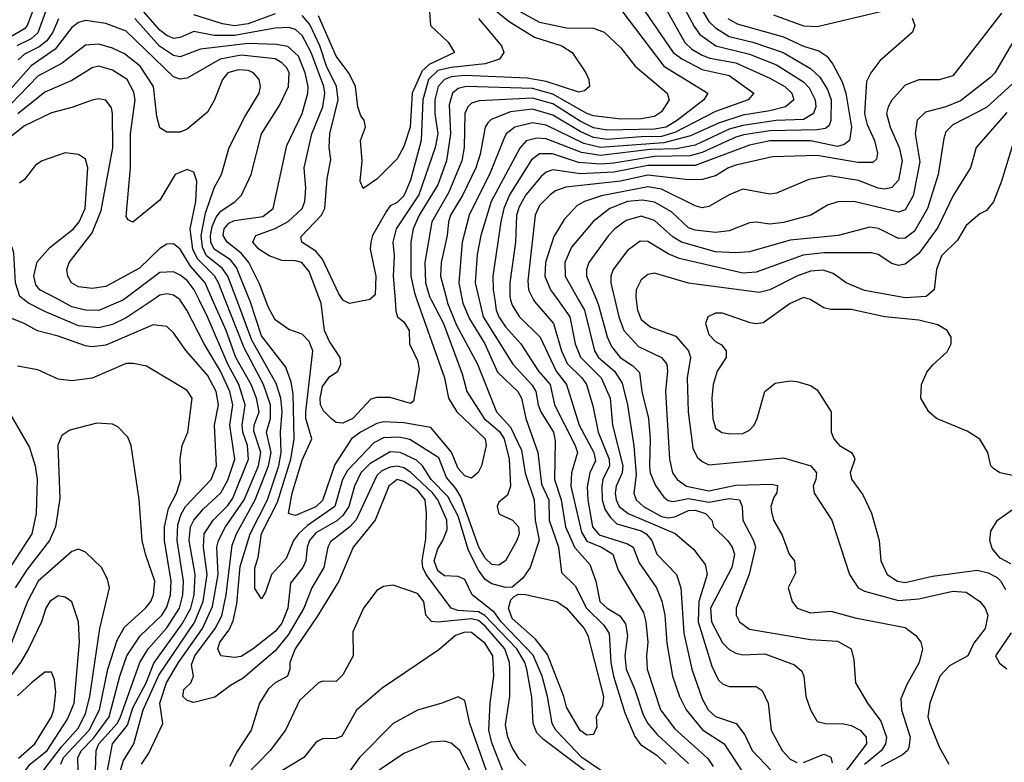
# Model space of a CAD drawing. Header units: inches. Extents: x 1793389 to 1900389, y 320802 to 470796.
# Tile 730 of 752: x 1853496 to 1856402, y 458636 to 460827. Entities that reach past the tile are written whole.
import ezdxf

# ---------------------------------------------------------------- set-up
doc = ezdxf.new("R2010")
doc.units = ezdxf.units.IN
doc.header["$MEASUREMENT"] = 0
doc.layers.add('B8455', color=7, linetype='Continuous')
doc.layers.add('B8456', color=7, linetype='Continuous')

msp = doc.modelspace()

# ---------------------------------------------------------------- linework, layer by layer
at = {"layer": 'B8455', "color": 2}
for points, elevation in [([(1853889.6, 460000), (1853810, 459946.9), (1853770, 459927.1), (1853730, 459917.2), (1853670, 459923.5), (1853570, 459965.4), (1853522, 459990), (1853509.5, 460000)], 342), ([(1853802.1, 460000), (1853800.9, 459999.1), (1853730, 459968.4), (1853690, 459969.7), (1853650, 459979.7), (1853612.1, 460000)], 338), ([(1853754, 458606), (1853769.8, 458690), (1853814.5, 458745.5), (1853830, 458795.8), (1853868.9, 458870), (1853891.6, 458928.4), (1853976.1, 459043.9), (1854001.4, 459090), (1854010.6, 459130), (1854014.4, 459190), (1853996.5, 459290), (1854000.4, 459330), (1854009.8, 459350.2), (1854037.5, 459382.5), (1854090, 459430.4), (1854110, 459468), (1854130.8, 459530), (1854116.8, 459630), (1854125, 459690), (1854115.9, 459730), (1854088.9, 459790), (1854041, 459870), (1853989.7, 459970), (1853970, 459999.5), (1853969.3, 460000)], 342), ([(1853793.3, 458610), (1853801.4, 458638.6), (1853832.6, 458690), (1853860.3, 458790), (1853907.2, 458892.8), (1854012.4, 459047.6), (1854037.5, 459110), (1854049.8, 459190), (1854038.4, 459270), (1854041, 459310), (1854066.9, 459350), (1854110, 459393.1), (1854125.3, 459414.7), (1854171.6, 459530), (1854168.7, 459570), (1854154.2, 459610), (1854152.4, 459630), (1854161.6, 459690), (1854142.5, 459750), (1854110.6, 459810), (1854050.8, 459950), (1854025.8, 460000)], 338), ([(1853856, 458630), (1853877.1, 458662.9), (1853918.4, 458750), (1853909.8, 458809.8), (1853929, 458870), (1853964.8, 458930), (1854035.9, 459030), (1854064.7, 459095.3), (1854081.4, 459190), (1854078.2, 459270), (1854082.7, 459290), (1854103.9, 459330), (1854158.2, 459410), (1854200.7, 459510), (1854208.1, 459550), (1854187.4, 459612.6), (1854188, 459630), (1854202.4, 459670), (1854194.6, 459710), (1854178.9, 459750), (1854134.4, 459830), (1854105.3, 459910), (1854065.5, 460000)], 334), ([(1855235.3, 458595.3), (1855155.3, 458650), (1855078.5, 458730), (1855067.6, 458750), (1855054.2, 458830), (1855038.5, 458890), (1855012, 458952), (1854917, 459050), (1854897.1, 459077.1), (1854832, 459130), (1854810, 459175.1), (1854790, 459183.7), (1854750, 459185.6), (1854730, 459200.5), (1854719.8, 459230), (1854730, 459265.5), (1854745.3, 459290), (1854757.3, 459322.7), (1854757.2, 459350), (1854730.7, 459410), (1854715.9, 459430), (1854650, 459492.1), (1854630, 459504.8), (1854610, 459509.8), (1854590, 459506.8), (1854564.8, 459495.2), (1854550, 459481.6), (1854489.4, 459350.6), (1854470.1, 459329.9), (1854413.6, 459286.4), (1854405.7, 459270), (1854393.4, 459210), (1854358, 459150), (1854334.9, 459090), (1854288.3, 459011.7), (1854250, 458964), (1854156.1, 458883.9), (1854118, 458862), (1854072.4, 458827.6), (1854010, 458811.8), (1853990, 458818), (1853978, 458830), (1853980.9, 458850), (1854001.2, 458870), (1854009.2, 458890), (1854003.5, 458923.5), (1854013.1, 458950), (1854072.8, 459030), (1854092.6, 459067.4), (1854105.7, 459130), (1854123.3, 459276.7), (1854136.1, 459310), (1854190.7, 459410), (1854230.6, 459510), (1854238.4, 459550), (1854224.8, 459610), (1854235.9, 459650), (1854236.5, 459690), (1854215.5, 459750), (1854158.5, 459858.5), (1854102.8, 460000)], 330), ([(1854756.5, 460000), (1854759.1, 459990), (1854785.6, 459925.6), (1854847.6, 459810), (1854903.7, 459670), (1854944.3, 459624.3), (1854977, 459557), (1854988.4, 459488.4), (1855014.7, 459410), (1855017.2, 459350), (1855028.9, 459291.1), (1855003.1, 459210), (1854981.4, 459178.6), (1854950, 459152.7), (1854930, 459151.8), (1854890, 459162), (1854870, 459175.4), (1854850, 459202.4), (1854820.4, 459260.4), (1854790, 459361.6), (1854760.2, 459420.2), (1854710.9, 459470), (1854685.4, 459510), (1854667.5, 459527.5), (1854619.3, 459550), (1854590, 459552.1), (1854530, 459516.1), (1854503.2, 459490), (1854484.7, 459450), (1854467.2, 459390), (1854450, 459364), (1854432, 459348), (1854370, 459312.9), (1854351.7, 459290), (1854344.6, 459270), (1854340.3, 459230), (1854332, 459210), (1854295.6, 459164.4), (1854287.7, 459090), (1854270, 459046), (1854250, 459022), (1854184.9, 458970), (1854150, 458947.6), (1854130, 458945.1), (1854089.6, 458949.6), (1854080.7, 458970), (1854087.1, 458990), (1854114, 459026), (1854126.6, 459053.4), (1854137.1, 459102.9), (1854147.1, 459212.9), (1854175.9, 459310), (1854227.1, 459410), (1854261, 459510), (1854267.6, 459550), (1854265.8, 459610), (1854270.7, 459670.7), (1854267.2, 459710), (1854253.5, 459753.5), (1854180.8, 459880.8), (1854136.7, 460000)], 326), ([(1854710.6, 460000), (1854747.1, 459930), (1854801.8, 459781.8), (1854815.6, 459730), (1854866.9, 459650), (1854911.8, 459611.8), (1854926.2, 459590), (1854940.8, 459530), (1854944.9, 459450), (1854936.1, 459423.9), (1854910, 459402.7), (1854904.9, 459390), (1854910, 459368.8), (1854950.4, 459350.4), (1854968, 459330), (1854970.4, 459310), (1854963.1, 459290), (1854930.2, 459229.8), (1854910, 459217.4), (1854890, 459218.9), (1854870, 459238), (1854851.7, 459270), (1854798.4, 459418.4), (1854783.8, 459443.8), (1854756.1, 459476.1), (1854733.6, 459533.6), (1854647.7, 459587.7), (1854614.9, 459594.9), (1854570, 459592.9), (1854541.4, 459578.6), (1854463.9, 459496.1), (1854449.3, 459470), (1854426.5, 459390), (1854345.8, 459334.2), (1854318.5, 459310), (1854304, 459290), (1854282.8, 459237.2), (1854239.3, 459190), (1854222, 459138), (1854210, 459118), (1854190, 459148), (1854189.7, 459209.7), (1854199.8, 459240.2), (1854210, 459310.5), (1854256.6, 459403.4), (1854296.2, 459530), (1854306.4, 459590), (1854303.1, 459723.1), (1854297.4, 459757.4), (1854281.8, 459801.8), (1854210, 459894), (1854176.3, 459996.3), (1854174.8, 460000)], 322), ([(1854668.7, 460000), (1854750.3, 459770), (1854761.6, 459710), (1854786.7, 459670), (1854870.4, 459590), (1854872.7, 459570), (1854858.7, 459510), (1854848.9, 459491.1), (1854830, 459474), (1854810, 459480.5), (1854790, 459502), (1854770.6, 459550.6), (1854710, 459623.9), (1854630, 459637.2), (1854570, 459640.4), (1854550, 459635.4), (1854502.4, 459610), (1854475.3, 459590), (1854425.8, 459514.1), (1854390, 459408.2), (1854370, 459389.8), (1854310, 459363.7), (1854289.6, 459369.6), (1854300.4, 459430), (1854330, 459527.3), (1854358, 459590), (1854340.9, 459650), (1854340.8, 459670), (1854361.6, 459850), (1854350, 459877.2), (1854330, 459899.3), (1854290, 459912.7), (1854250, 459941.2), (1854230, 459977.2), (1854221.7, 460000)], 318), ([(1854604, 460000), (1854606.7, 459966.7), (1854610.7, 459950), (1854630, 459935.5), (1854645.5, 459910), (1854646.8, 459870), (1854670, 459821), (1854675.6, 459795.6), (1854658.5, 459701.5), (1854650, 459694), (1854590, 459711.8), (1854550, 459712.3), (1854532.8, 459707.2), (1854479.1, 459650), (1854450, 459636.2), (1854430, 459638.4), (1854415.1, 459650), (1854392.5, 459672.5), (1854384.4, 459690), (1854383.1, 459710), (1854390, 459744), (1854410, 459772.7), (1854435.1, 459790), (1854443.6, 459810), (1854442.4, 459830), (1854410, 459877), (1854396, 459910), (1854385.6, 459990), (1854381.8, 460000)], 314), ([(1854525.6, 460000), (1854470, 459989.2), (1854450, 459999.5), (1854449.7, 460000)], 310), ([(1854802.4, 460000), (1854804.4, 459990), (1854823.9, 459943.9), (1854869, 459870), (1854906.8, 459786.8), (1854966.7, 459730), (1854977.4, 459710), (1854990.2, 459650.2), (1855025.8, 459550), (1855036.4, 459456.4), (1855057.8, 459410), (1855059.1, 459350), (1855086, 459270), (1855095.2, 459195.2), (1855135.9, 459155.9), (1855169.1, 459090), (1855220.2, 459040.2), (1855235.9, 459015.9), (1855240.7, 458930), (1855249.2, 458890), (1855281.8, 458781.8), (1855311.3, 458711.3), (1855328.2, 458688.2), (1855376.3, 458656.3), (1855403.7, 458630)], 330), ([(1854852.1, 460000), (1854863.9, 459950), (1854952, 459810), (1855008.6, 459748.6), (1855019, 459730), (1855026.2, 459690), (1855034.7, 459670), (1855071.3, 459610), (1855076.7, 459583.3), (1855074.4, 459470), (1855094.7, 459410), (1855107.1, 459330), (1855133.8, 459270), (1855179, 459219), (1855196.5, 459170), (1855208.8, 459110), (1855230, 459090.4), (1855267.9, 459067.9), (1855284, 459044), (1855290.3, 459010), (1855282, 458950), (1855285.8, 458910), (1855311.7, 458850), (1855336, 458776), (1855350.3, 458750), (1855377.6, 458717.6), (1855470, 458632)], 334), ([(1854898.2, 460000), (1854902.7, 459970), (1854910.3, 459950), (1854930, 459920.4), (1854975.3, 459870), (1855027.2, 459790), (1855061.5, 459750), (1855074.3, 459690), (1855135.6, 459570), (1855142.6, 459550), (1855124.9, 459490), (1855122.7, 459450), (1855154.3, 459314.3), (1855170, 459287.8), (1855213, 459270), (1855246.4, 459250), (1855262.3, 459202.3), (1855337.3, 459077.3), (1855344.6, 459050), (1855350.3, 458990), (1855346.4, 458950), (1855348.5, 458910), (1855387.2, 458790), (1855430, 458734.4), (1855527, 458647), (1855543, 458623)], 338), ([(1854945.2, 460000), (1854950, 459984), (1854970, 459950.5), (1855032, 459890), (1855079.1, 459790), (1855110.3, 459750), (1855147.6, 459630), (1855190.2, 459550), (1855195.2, 459524.8), (1855179, 459490), (1855171.3, 459448.7), (1855173.2, 459410), (1855187.1, 459330), (1855206.5, 459306.5), (1855290, 459280.3), (1855306.4, 459270), (1855324.3, 459224.3), (1855375.8, 459150), (1855391.5, 459111.5), (1855400.3, 459070), (1855406.6, 458986.6), (1855423.1, 458890), (1855443.1, 458830), (1855463.1, 458790), (1855511.1, 458731.1), (1855574.9, 458690), (1855636.3, 458596.3)], 342), ([(1855012.9, 460000), (1855015.2, 459995.3), (1855071.7, 459930), (1855095.5, 459850), (1855111.8, 459811.8), (1855154.9, 459770), (1855168.8, 459750), (1855187.8, 459687.8), (1855203.2, 459610), (1855236.3, 459530), (1855236.5, 459510), (1855216.9, 459470), (1855214.2, 459450), (1855215, 459410), (1855222.9, 459382.9), (1855238.4, 459358.4), (1855259, 459339), (1855330, 459318.2), (1855344.9, 459310), (1855362, 459290), (1855377.1, 459250), (1855434.9, 459190), (1855447, 459150), (1855456.3, 459016.3), (1855479.5, 458910), (1855510, 458822.8), (1855528.5, 458790), (1855550, 458770.4), (1855610.3, 458750.3), (1855636.7, 458716.7), (1855658.4, 458670), (1855714.9, 458610)], 346), ([(1855084, 460000), (1855119.6, 459950), (1855135.6, 459870), (1855151, 459831), (1855212.7, 459770), (1855239, 459710), (1855245.5, 459630), (1855275.9, 459510), (1855274.7, 459490), (1855256.5, 459450), (1855254, 459430), (1855256.5, 459410), (1855265.2, 459390), (1855292.4, 459370), (1855430.3, 459310.3), (1855484.8, 459264.8), (1855519.5, 459219.5), (1855524.9, 459190), (1855500.7, 459110), (1855498.4, 459050), (1855539.2, 458919.2), (1855558.4, 458878.4), (1855570, 458867.3), (1855590, 458859.1), (1855670, 458858.8), (1855687.7, 458847.7), (1855704.9, 458810), (1855714, 458730), (1855746.7, 458670), (1855770, 458644.4), (1855790, 458635.3)], 350), ([(1855145.6, 460000), (1855162.7, 459970), (1855192.9, 459850), (1855204.6, 459830), (1855251.8, 459790), (1855274.1, 459754.1), (1855290.3, 459690), (1855309.2, 459569.2), (1855315.9, 459484.1), (1855308.8, 459430), (1855315.8, 459410), (1855337.1, 459390), (1855390, 459360.6), (1855410, 459357.1), (1855430, 459360.2), (1855470, 459378.5), (1855490, 459379.6), (1855520.7, 459370), (1855539.1, 459350), (1855544, 459330), (1855585.5, 459290), (1855598.7, 459270), (1855605.7, 459250), (1855598, 459210), (1855535.2, 459090), (1855537.7, 459050), (1855570, 458988), (1855590, 458968.2), (1855610, 458957.1), (1855630, 458952.4), (1855695.4, 458955.4), (1855782.8, 458922.8), (1855804.9, 458904.9), (1855810.6, 458890), (1855816.3, 458830), (1855830.6, 458790), (1855850, 458756), (1855874, 458750), (1855928.8, 458748.8), (1855950, 458743.7), (1855976.3, 458730), (1855994, 458710), (1855995.3, 458690), (1855923.9, 458596.1)], 354), ([(1855198.3, 460000), (1855204.7, 459984.7), (1855230, 459890.8), (1855242.6, 459862.6), (1855268.7, 459830), (1855305.4, 459805.4), (1855325.8, 459785.9), (1855332, 459730), (1855351.6, 459650), (1855356.5, 459590), (1855354.6, 459510), (1855357.4, 459490), (1855372.6, 459452.6), (1855397.4, 459417.4), (1855410, 459408.4), (1855425.1, 459405.1), (1855470, 459414), (1855530, 459403), (1855590, 459414), (1855620.7, 459410), (1855628.4, 459390), (1855630.4, 459350), (1855662.4, 459290), (1855668.2, 459270), (1855649.1, 459190.9), (1855610.7, 459090.7), (1855610.6, 459070), (1855620.7, 459050), (1855650, 459028.5), (1855830, 458998.4), (1855910, 458993), (1855950, 458970.8), (1855958, 458938), (1855962.8, 458870), (1855998.8, 458810), (1856037.3, 458757.3), (1856054.9, 458710), (1856051.7, 458690), (1856039.6, 458670), (1855990, 458628.6)], 358), ([(1855252.3, 460000), (1855264.2, 459950), (1855279.5, 459910), (1855322.4, 459862.4), (1855390, 459830.4), (1855406.4, 459810), (1855408.5, 459790), (1855402.4, 459730), (1855413.7, 459530), (1855423.1, 459490), (1855436.4, 459470), (1855464, 459450), (1855530, 459436.9), (1855610, 459453.6), (1855715.8, 459455.8), (1855732.3, 459452.3), (1855730.7, 459430.7), (1855721.7, 459418.3), (1855712.7, 459390), (1855714.6, 459374.6), (1855720.5, 459350), (1855746.2, 459306.2), (1855767.3, 459250), (1855782.8, 459230), (1855786, 459194), (1855764.7, 459150), (1855776, 459110), (1855790.6, 459090.6), (1855830, 459076.3), (1855890, 459081.6), (1855962, 459062), (1856110, 459033.4), (1856141, 459010), (1856156, 458990), (1856161, 458970), (1856150.7, 458930), (1856114.6, 458865.4), (1856096.7, 458823.3), (1856098.4, 458790), (1856124.4, 458710), (1856120.4, 458679.6), (1856116.3, 458670), (1856102, 458658), (1856037.3, 458622.7)], 362), ([(1855315.7, 460000), (1855319.5, 459970), (1855330, 459942), (1855359.2, 459919.2), (1855433.1, 459893.1), (1855470.4, 459850), (1855476.4, 459830), (1855466, 459770), (1855468.8, 459670), (1855482.6, 459562.6), (1855496.1, 459536.1), (1855510, 459522.8), (1855530, 459513.4), (1855750, 459534), (1855831, 459510), (1855847.7, 459490), (1855846, 459470), (1855838, 459450), (1855840.7, 459430), (1855893.4, 459350), (1855945.5, 459190), (1855970.4, 459150.4), (1855990, 459140.4), (1856090, 459112.9), (1856150, 459118.3), (1856250, 459140.3), (1856290, 459137.6), (1856330.4, 459110), (1856346, 459090), (1856354, 459070), (1856345.5, 459030), (1856312.7, 458987.3), (1856294.9, 458950), (1856240.2, 458919.8), (1856212.2, 458890), (1856182.4, 458810), (1856176.4, 458770), (1856182.4, 458750), (1856210, 458681), (1856238, 458630)], 366), ([(1855794.6, 460000), (1855770, 459989.5), (1855690, 459932.7), (1855670, 459929.2), (1855652.5, 459932.5), (1855570, 459960.9), (1855550, 459960.9), (1855526.8, 459950), (1855520.7, 459930), (1855530, 459898), (1855550, 459877.3), (1855567.7, 459867.7), (1855581, 459850), (1855581, 459830), (1855554.8, 459790), (1855543, 459750), (1855539.3, 459710), (1855541.6, 459650), (1855550, 459621), (1855568.5, 459608.5), (1855594.8, 459605.2), (1855630, 459605.5), (1855650, 459616), (1855664, 459630), (1855673.2, 459650), (1855695.3, 459730), (1855725.6, 459754.4), (1855770, 459760.7), (1855790, 459758.8), (1855830, 459747.3), (1855850, 459734.8), (1855890.7, 459670), (1855890.7, 459610), (1855898.8, 459590), (1855916, 459570), (1855951, 459550), (1855958, 459538), (1855960.7, 459530), (1855947.7, 459490), (1855950.7, 459470.7), (1855984.5, 459424.5), (1856010.4, 459370.4), (1856033, 459290), (1856038, 459230), (1856056.3, 459190), (1856086.8, 459170), (1856110, 459166), (1856190, 459184.6), (1856322.5, 459202.5), (1856354.8, 459194.8), (1856381, 459181), (1856390.8, 459170.8), (1856405.5, 459145.5)], 370), ([(1856450, 459477.2), (1856389.3, 459489.3), (1856370, 459502), (1856362, 459510), (1856354, 459550), (1856330, 459588.7), (1856292.9, 459612.9), (1856202, 459650), (1856179, 459670), (1856156, 459710), (1856158, 459750), (1856173.8, 459786.2), (1856191.5, 459808.5), (1856233.4, 459846.6), (1856245.2, 459870), (1856245.2, 459890), (1856234, 459910), (1856206.2, 459926.2), (1856150, 459940.5), (1856049.7, 459949.7), (1855950, 459971.2), (1855890, 459972), (1855870, 459977), (1855831.4, 460000)], 370), ([(1853719.8, 458610), (1853721.4, 458670), (1853729.8, 458690), (1853783.5, 458750), (1853793.1, 458766.9), (1853850.9, 458930), (1853875.6, 458970), (1853930, 459032.8), (1853968, 459090), (1853977.3, 459130), (1853979.4, 459170), (1853961.1, 459290), (1853962.4, 459337.6), (1853972.2, 459367.8), (1853985.1, 459390), (1854061.3, 459470), (1854077.4, 459510), (1854071, 459630), (1854083.1, 459690), (1854076.4, 459730), (1854050, 459777.6), (1853987, 459850), (1853950, 459902.7), (1853930, 459921.2), (1853890, 459926.6), (1853750, 459866.3), (1853710, 459861.3), (1853690, 459864.7), (1853610, 459892.8), (1853548.2, 459908.2), (1853509, 459930), (1853453, 459953)], 346), ([(1853668.5, 458610), (1853667.3, 458650), (1853678.2, 458670), (1853713.5, 458706.5), (1853760.3, 458770), (1853791.9, 458890), (1853812.4, 458950), (1853851.5, 459008.5), (1853915.6, 459070), (1853930, 459093), (1853941.4, 459130), (1853942.8, 459170), (1853923.9, 459290), (1853923.1, 459330), (1853935.3, 459384.7), (1853958.7, 459430), (1853972, 459470), (1853969.4, 459530.6), (1853976, 459570), (1853992.3, 459610), (1854005.2, 459710), (1853990, 459732.7), (1853870, 459804), (1853832.3, 459812.3), (1853810, 459812), (1853710, 459769.3), (1853650, 459761.2), (1853610, 459766), (1853550, 459793.2), (1853490, 459804)], 350), ([(1853452.7, 459690), (1853524.8, 459564.8), (1853542, 459510), (1853547.4, 459470), (1853544.9, 459370), (1853531.7, 459310), (1853450, 459183.7)], 350), ([(1853617.2, 458630), (1853625.8, 458650), (1853701.5, 458730), (1853731.7, 458790), (1853756.1, 458910), (1853783.6, 458996.4), (1853805.6, 459034.4), (1853867, 459090), (1853882.9, 459110), (1853891.2, 459130), (1853895.4, 459170), (1853867, 459250), (1853858, 459290), (1853849.1, 459410.9), (1853825.2, 459570), (1853815.1, 459595.1), (1853785.6, 459625.6), (1853770, 459633.2), (1853723.5, 459636.5), (1853644.5, 459615.5), (1853620.5, 459599.5), (1853608.3, 459571.7), (1853614.2, 459414.2), (1853601.3, 459330), (1853583.7, 459290), (1853516.7, 459203.3), (1853483.2, 459150)], 354), ([(1855225.1, 458565.1), (1855042.6, 458702.6), (1855022.5, 458722.5), (1855011.5, 458750), (1855007.9, 458827.9), (1854993.3, 458910), (1854987.4, 458930), (1854963.7, 458970), (1854869.1, 459069.1), (1854850, 459079.3), (1854790, 459083.9), (1854769.6, 459090), (1854696.2, 459190), (1854685.8, 459210), (1854683.5, 459230), (1854695.1, 459295.1), (1854696.9, 459370), (1854692.7, 459410), (1854670, 459438.4), (1854630, 459464.4), (1854610, 459469.6), (1854585.7, 459450), (1854545.7, 459350), (1854480.5, 459270), (1854438.4, 459170), (1854374.4, 459065.6), (1854308.8, 458970), (1854293.4, 458930), (1854293.4, 458910), (1854286.8, 458890), (1854250.3, 458869.7), (1854230, 458852.3), (1854203.8, 458810), (1854179.3, 458730), (1854135.8, 458664.2), (1854116.5, 458623.5)], 334), ([(1856421.2, 459221.2), (1856390, 459238), (1856366.6, 459266.6), (1856359, 459290), (1856362, 459318), (1856382, 459350), (1856456.5, 459403.5)], 370), ([(1853565.7, 458610), (1853619.2, 458680.8), (1853670, 458737), (1853690, 458779.1), (1853703.5, 458830), (1853733, 459030), (1853761.2, 459150), (1853755.5, 459175.5), (1853737.2, 459210), (1853690, 459255.3), (1853670, 459264), (1853650, 459257.2), (1853550.2, 459169.8), (1853519.6, 459110), (1853465.2, 458970)], 358), ([(1854990, 458626.6), (1854970, 458646), (1854950, 458679.3), (1854936.9, 458710), (1854930, 458746), (1854942.6, 458830), (1854942.7, 458910), (1854942, 458930), (1854927.7, 458970), (1854870, 459037.1), (1854850, 459053.7), (1854830, 459058.6), (1854730, 459048.6), (1854711.3, 459051.3), (1854694.5, 459070), (1854689.2, 459110), (1854670, 459133.2), (1854598, 459158), (1854570, 459154), (1854550, 459142), (1854511.3, 459090), (1854479.6, 459020.4), (1854480.7, 458950), (1854450, 458893.2), (1854430, 458874), (1854390, 458875.1), (1854378, 458870), (1854322.4, 458817.6), (1854280.5, 458730), (1854235.5, 458670), (1854163.8, 458596.2)], 338), ([(1853460.8, 458350), (1853508.7, 458530), (1853512.3, 458610), (1853527.1, 458630), (1853576.8, 458670), (1853637.2, 458762.8), (1853656.4, 458810), (1853672.8, 458990), (1853669.5, 459050), (1853649.5, 459109.5), (1853630, 459122.7), (1853610, 459126.6), (1853585.5, 459110), (1853573, 459090), (1853560.4, 459050), (1853522, 458970), (1853498.7, 458930), (1853440.3, 458850)], 362), ([(1854921.7, 458610), (1854890, 458692.7), (1854880.9, 458730), (1854884.4, 458810), (1854895.6, 458890), (1854892.1, 458950), (1854870, 458986), (1854830, 459018.4), (1854810, 459019.6), (1854782.8, 459010), (1854732.8, 458967.2), (1854565.8, 458854.2), (1854490, 458789.2), (1854447.3, 458712.7), (1854430, 458706), (1854390, 458705.2), (1854379.8, 458700.2), (1854370, 458694), (1854334.8, 458650), (1854232.1, 458587.9)], 342), ([(1856422.4, 459017.6), (1856376, 458950), (1856387.9, 458927.9), (1856410, 458911.3)], 370), ([(1853492.6, 458647.4), (1853540.5, 458690), (1853589.7, 458770), (1853596.9, 458790), (1853602.9, 458842.9), (1853598.9, 458878.9), (1853590, 458902), (1853570, 458901.2), (1853530, 458869.2), (1853490, 458831.8)], 366), ([(1854874.2, 458610), (1854824.2, 458750), (1854810, 458818), (1854790, 458829), (1854742, 458810), (1854670, 458789.4), (1854598.8, 458750), (1854499.3, 458650), (1854450, 458581.6)], 346), ([(1854865.1, 458530), (1854795.6, 458670), (1854770, 458692), (1854750, 458698), (1854710, 458694.5), (1854630, 458662), (1854530, 458593.3)], 350), ([(1855810, 458634.9), (1855870, 458659.1), (1855890, 458651), (1855893.7, 458633.7)], 350)]:
    msp.add_lwpolyline(points, dxfattribs=dict(at, elevation=elevation))
at = {"layer": 'B8455', "color": 2, "elevation": 326}
msp.add_lwpolyline([(1855170, 458715.3), (1855150, 458729), (1855110, 458798), (1855102, 458830), (1855054.2, 458954.1), (1855018.6, 458998.6), (1854950, 459059.5), (1854938.4, 459090), (1854945.4, 459114.6), (1854955.5, 459124.5), (1854968.7, 459131.3), (1854989, 459131), (1855081, 459110), (1855110, 459090.5), (1855162, 459030), (1855172.7, 459010), (1855219.5, 458830), (1855216.7, 458803.3), (1855198, 458770), (1855199.8, 458740.2), (1855190, 458718)], close=True, dxfattribs=at)
at = {"layer": 'B8456', "color": 2}
for points, elevation in [([(1855330.4, 460990), (1855459.1, 460759.1), (1855480, 460740), (1855510, 460722.4), (1855533.5, 460713.5), (1855610, 460699.2), (1855710, 460654.6), (1855754.4, 460630), (1855774.9, 460610), (1855780.5, 460590), (1855756, 460570), (1855710, 460557.4), (1855630, 460544.8), (1855558.9, 460521.1), (1855476.4, 460483.6), (1855396.9, 460463.1), (1855210, 460449.3), (1855161.6, 460461.6), (1855050, 460515.5), (1855010, 460522), (1854957.3, 460510), (1854932.4, 460490), (1854924.7, 460475.3), (1854885.1, 460374.9), (1854823.1, 460250), (1854802, 460170), (1854792.6, 460050), (1854802.4, 460000)], 330), ([(1855410.3, 460950), (1855486.7, 460806.7), (1855503.4, 460783.4), (1855550.6, 460750), (1855650, 460725.4), (1855730, 460693.8), (1855810, 460643.1), (1855826, 460626), (1855844, 460590), (1855846.3, 460570), (1855839.5, 460550), (1855810, 460532), (1855729, 460529), (1855630, 460514.1), (1855590, 460503.2), (1855490, 460456.8), (1855434.3, 460445.7), (1855356.7, 460443.3), (1855210, 460425.6), (1855154.6, 460434.6), (1855050, 460475.1), (1855022.4, 460477.6), (1854991.2, 460468.8), (1854972, 460448), (1854887.9, 460290), (1854856.9, 460190), (1854845.9, 460134.1), (1854840.2, 460050), (1854852.1, 460000)], 334), ([(1854850, 460895.3), (1854940.9, 460820.9), (1855015.3, 460775.3), (1855096, 460750), (1855126.8, 460730), (1855166.8, 460670), (1855176, 460650), (1855178, 460630), (1855162.8, 460617.2), (1855146.8, 460613.2), (1855050, 460644.6), (1854993.9, 460653.9), (1854810, 460662.5), (1854770, 460658.3), (1854750, 460650.7), (1854731.6, 460630), (1854721.2, 460590), (1854721.6, 460550), (1854730.2, 460490), (1854722, 460450), (1854673.7, 460310), (1854607.6, 460210), (1854597.4, 460170), (1854601.1, 460130), (1854598.3, 460070), (1854604, 460000)], 314), ([(1853544, 460876), (1853518.5, 460810), (1853510, 460799.7), (1853410, 460741.2)], 310), ([(1855330, 460868), (1855424.6, 460730), (1855450.9, 460710.9), (1855510, 460679.6), (1855590, 460662.3), (1855662.8, 460610), (1855646, 460590), (1855550, 460556.1), (1855430, 460493.9), (1855390, 460481.6), (1855330, 460481.5), (1855230, 460473.2), (1855190, 460478.8), (1855150, 460496.5), (1855070, 460545.3), (1855010, 460562.5), (1854944.9, 460555.1), (1854887.9, 460532.1), (1854877.7, 460522.3), (1854870.3, 460509.7), (1854855.2, 460430), (1854842.7, 460390), (1854804, 460310), (1854768, 460250), (1854761.5, 460230), (1854757.7, 460190), (1854740.3, 460110), (1854738.3, 460070), (1854756.5, 460000)], 326), ([(1855502, 460870), (1855530, 460821.1), (1855550, 460802.3), (1855590, 460776.9), (1855660.2, 460760.2), (1855749.4, 460729.4), (1855830, 460683.1), (1855857.5, 460657.5), (1855880.4, 460620.4), (1855891.3, 460590), (1855890.3, 460529.7), (1855885.3, 460514.7), (1855874.3, 460505.7), (1855850, 460501.4), (1855710, 460499.1), (1855633.4, 460486.6), (1855610, 460480.2), (1855510, 460435), (1855474.9, 460425.1), (1855370, 460423.2), (1855250, 460403.2), (1855210, 460400.8), (1855145.8, 460405.8), (1855069, 460431), (1855030, 460431.1), (1855006.8, 460413.2), (1854942, 460310), (1854924.9, 460270), (1854915.8, 460230), (1854892.7, 460070), (1854893.6, 460030), (1854898.2, 460000)], 338), ([(1853572.4, 460850), (1853550, 460788.4), (1853530.1, 460769.9), (1853487.6, 460750)], 314), ([(1853611, 460829), (1853594.2, 460790), (1853575.9, 460764.1), (1853553.6, 460746.4), (1853510, 460724.7), (1853491.7, 460708.3)], 318), ([(1854221.7, 460000), (1854205.2, 460045.2), (1854172.6, 460110), (1854150, 460138), (1854108, 460170), (1854096.4, 460190), (1854099.1, 460210), (1854113.2, 460226.8), (1854130, 460234), (1854213.6, 460246.4), (1854244.5, 460270), (1854284.6, 460455.4), (1854329.6, 460550), (1854346.9, 460610), (1854347.1, 460630), (1854338.4, 460670), (1854319, 460719), (1854287.9, 460747.9), (1854253.8, 460753.8), (1854170, 460756), (1854030, 460739.7), (1853970, 460716.9), (1853950, 460721), (1853908.6, 460748.6), (1853836, 460830)], 318), ([(1854381.8, 460000), (1854350, 460084), (1854329, 460110), (1854310, 460115.4), (1854270, 460115.8), (1854232.3, 460130), (1854202, 460150), (1854184.5, 460170), (1854193.2, 460190), (1854250, 460210.2), (1854288.9, 460231.1), (1854329.6, 460270), (1854337.6, 460290), (1854340.5, 460330), (1854335.6, 460390), (1854358.5, 460490), (1854390.8, 460570), (1854396.4, 460610), (1854393.8, 460630), (1854356.2, 460730), (1854330, 460779.6), (1854310, 460798), (1854290, 460804), (1854250, 460801.5), (1854130, 460780.5), (1854070, 460780.3), (1854010, 460792.2), (1853970, 460774), (1853950, 460771.1), (1853930, 460779.7), (1853910, 460796), (1853862.4, 460850)], 314), ([(1854250, 460843.5), (1854170, 460814.6), (1854130, 460808.4), (1854094.8, 460814.8), (1854010, 460841)], 310), ([(1854449.7, 460000), (1854437.8, 460017.8), (1854390, 460120.5), (1854370, 460143.5), (1854329, 460170), (1854326.3, 460186.3), (1854386.6, 460250), (1854396.9, 460270), (1854403.3, 460356.7), (1854414, 460414), (1854409.6, 460450), (1854411.6, 460490), (1854436.1, 460590), (1854430.8, 460630), (1854401.5, 460690), (1854382.2, 460750), (1854352.2, 460812.2), (1854330, 460838.7)], 310), ([(1854705.5, 460850), (1854708.4, 460810), (1854760.7, 460760.7), (1854779.1, 460730), (1854705.1, 460694.9), (1854684.2, 460675.8), (1854654.2, 460610), (1854648.9, 460510), (1854630, 460452.3), (1854610, 460416), (1854550, 460356), (1854510, 460329), (1854501.2, 460350), (1854507.3, 460410), (1854501.6, 460470), (1854517.2, 460510), (1854513.2, 460530), (1854502.7, 460542.7), (1854494, 460570), (1854487, 460630), (1854468.2, 460668.2), (1854430, 460719.3), (1854377.7, 460837.7)], 306), ([(1854850.2, 460830.2), (1854918, 460750), (1854924.7, 460730), (1854912, 460710), (1854870, 460696.3), (1854770, 460686), (1854730, 460676.3), (1854703, 460650), (1854686.3, 460590), (1854680.7, 460470), (1854650, 460353.2), (1854630, 460307.3), (1854610, 460287.3), (1854590, 460277.2), (1854578.7, 460261.3), (1854537.6, 460190), (1854532.2, 460170), (1854530.4, 460150), (1854547.2, 460070), (1854545.5, 460014.5), (1854530, 460000.9), (1854525.6, 460000)], 310), ([(1854974, 460850), (1855030, 460819.6), (1855110, 460803.1), (1855190, 460801.6), (1855221, 460790), (1855270, 460744), (1855313, 460690), (1855406.8, 460610), (1855413.4, 460590), (1855390, 460555.1), (1855370, 460541.3), (1855330, 460533.7), (1855270, 460533.5), (1855190, 460542.8), (1855169.7, 460550), (1855070, 460606.5), (1855010, 460623.2), (1854814, 460630), (1854790, 460623.5), (1854774, 460610), (1854764.1, 460575.9), (1854767.5, 460490), (1854755.8, 460410), (1854730, 460339.5), (1854674.9, 460250), (1854657.3, 460210), (1854650.2, 460170), (1854650.2, 460070), (1854661.2, 460021.2), (1854668.7, 460000)], 318), ([(1855273.3, 460853.3), (1855397.6, 460690), (1855526.8, 460610), (1855515.5, 460590), (1855438, 460530), (1855404.4, 460510), (1855370, 460503.4), (1855230, 460501), (1855190, 460507.6), (1855150, 460526.8), (1855070, 460578.3), (1855010, 460595), (1854852.7, 460587.2), (1854830, 460580.5), (1854818.4, 460570), (1854810.3, 460549.7), (1854807.7, 460450), (1854801.5, 460410), (1854762.4, 460317.6), (1854712.7, 460230), (1854692.3, 460110), (1854693.4, 460050), (1854705.4, 460010), (1854710.6, 460000)], 322), ([(1855586.4, 460830), (1855614.2, 460814.2), (1855750, 460776.1), (1855810, 460748.9), (1855854.4, 460734.4), (1855878.5, 460718.6), (1855895.8, 460695.8), (1855923.4, 460643.4), (1855934, 460610), (1855951.4, 460510), (1855944.9, 460470), (1855930, 460458.3), (1855910, 460452.9), (1855830, 460468.8), (1855710, 460468.9), (1855650, 460456.8), (1855490, 460396.5), (1855350, 460396.8), (1855250, 460376.5), (1855151.5, 460371.5), (1855070, 460384), (1855050, 460376.9), (1855035.5, 460364.5), (1854990.3, 460310), (1854970, 460274.5), (1854962.8, 460250), (1854959, 460170), (1854942.3, 460050), (1854942.3, 460010), (1854945.2, 460000)], 342), ([(1856130, 460831.3), (1856138, 460810), (1856131.3, 460790), (1856034.7, 460705.3), (1856008, 460670), (1855995.3, 460644.7), (1855989.3, 460549.3), (1855997.4, 460517.4), (1856018.7, 460470), (1856027.5, 460432.5), (1856024.5, 460415.5), (1856014.2, 460405.8), (1855970, 460405.4), (1855850, 460425.7), (1855717.6, 460422.4), (1855610, 460397.7), (1855588, 460390), (1855550, 460366.3), (1855510, 460355.1), (1855470, 460354.5), (1855350, 460368.2), (1855269.8, 460349.8), (1855107.9, 460332.1), (1855077.7, 460322.2), (1855061.6, 460310), (1855030, 460278), (1855017.6, 460250), (1854996, 460056), (1854998, 460030), (1855012.9, 460000)], 346), ([(1856394.4, 460845.6), (1856250, 460661.2), (1856210, 460649.4), (1856150, 460649.2), (1856110, 460633.2), (1856070.4, 460589.6), (1856059.1, 460570), (1856054.9, 460550), (1856064.9, 460510), (1856091.6, 460450), (1856100.3, 460410), (1856090, 460353.2), (1856070, 460331.6), (1856050, 460326.9), (1856030, 460329.7), (1855971.8, 460351.8), (1855885.8, 460365.8), (1855825.3, 460354.7), (1855730, 460314.5), (1855710, 460312), (1855630, 460326.6), (1855590, 460309.6), (1855530, 460275.1), (1855510, 460272), (1855490, 460277), (1855390, 460326.4), (1855350, 460333.6), (1855213.4, 460306.6), (1855162.8, 460290), (1855141.8, 460278.2), (1855102.9, 460237.1), (1855072.6, 460187.4), (1855047.9, 460110), (1855046.3, 460070), (1855062.6, 460030), (1855084, 460000)], 350), ([(1855720.9, 460840.9), (1855810, 460808.5), (1855850, 460806.7), (1856050, 460854)], 346), ([(1854174.8, 460000), (1854135.5, 460095.5), (1854118.5, 460118.5), (1854069.9, 460149.9), (1854060.6, 460170), (1854059.1, 460190), (1854063.9, 460216.1), (1854076.4, 460243.6), (1854090, 460261.7), (1854132.3, 460290), (1854151.1, 460308.9), (1854179.5, 460370), (1854209.6, 460490), (1854264.2, 460575.8), (1854289.6, 460630), (1854291.1, 460670), (1854284.2, 460684.2), (1854270, 460699.6), (1854250, 460710.9), (1854150, 460722.5), (1854087.7, 460710), (1853990, 460654), (1853970, 460651.6), (1853950, 460658.4), (1853810, 460792.8), (1853750, 460815.8), (1853690, 460824.7), (1853670, 460818.7), (1853650, 460803.6), (1853600.7, 460739.3), (1853529.5, 460690.5), (1853470, 460623.1)], 322), ([(1854136.7, 460000), (1854110.7, 460070), (1854093.4, 460093.4), (1854047.2, 460130), (1854035.3, 460155.3), (1854031.9, 460190), (1854044.5, 460255.5), (1854070, 460330.8), (1854091.6, 460370), (1854114.5, 460450), (1854160.4, 460539.6), (1854202.9, 460610), (1854207.3, 460630), (1854202.9, 460650), (1854186, 460670), (1854170, 460676.9), (1854141.2, 460678.8), (1854110.8, 460670), (1854094.9, 460650), (1854070, 460588.7), (1854050, 460554), (1853990, 460504), (1853970, 460495.3), (1853930, 460495.3), (1853910, 460508), (1853900.7, 460540.7), (1853891.3, 460630), (1853851.3, 460690), (1853805.5, 460725.5), (1853770, 460743), (1853730, 460754.7), (1853690, 460751.6), (1853621.1, 460698.9), (1853550, 460660.4), (1853470, 460577.2)], 326), ([(1856430, 460765.2), (1856374.4, 460670), (1856362.5, 460657.5), (1856273, 460587), (1856230, 460569.7), (1856170, 460553.6), (1856144.9, 460530), (1856139.3, 460490), (1856152.7, 460407.3), (1856133.3, 460306.7), (1856110, 460265.6), (1856090, 460258.7), (1855958, 460290), (1855910.4, 460289.6), (1855880.4, 460279.6), (1855831.3, 460250), (1855750, 460228.2), (1855710, 460223.6), (1855670, 460229.5), (1855650, 460227), (1855590, 460203.6), (1855550, 460198.9), (1855490, 460205.7), (1855470, 460213), (1855419.6, 460259.6), (1855370, 460288.6), (1855334.4, 460294.4), (1855290.2, 460289.8), (1855238, 460270), (1855189.1, 460230.9), (1855124.8, 460155.2), (1855105.3, 460110), (1855105.7, 460070), (1855145.6, 460000)], 354), ([(1854102.8, 460000), (1854083.1, 460050), (1854071, 460071), (1854020.6, 460120.6), (1854007.4, 460150), (1853999.3, 460210), (1854015.8, 460290), (1854018.9, 460350), (1854010, 460377.2), (1853990, 460384.5), (1853954.8, 460370), (1853910, 460294), (1853830, 460229), (1853816.4, 460236.4), (1853810, 460246), (1853823, 460390), (1853823.1, 460490), (1853836.9, 460590), (1853833.2, 460613.2), (1853813.3, 460650), (1853770, 460678), (1853730, 460689.6), (1853710, 460684.2), (1853650, 460647.6), (1853570, 460613), (1853490.8, 460549.2)], 330), ([(1856470, 460677), (1856350, 460567.8), (1856250, 460516.9), (1856230, 460496), (1856223.4, 460476.6), (1856207.2, 460370), (1856175.6, 460270), (1856137, 460203), (1856110, 460181.6), (1856090, 460180.7), (1856031, 460211), (1856005.5, 460214.5), (1855912, 460190), (1855770, 460176.4), (1855650, 460142), (1855610, 460138.3), (1855550, 460142.2), (1855449.8, 460169.8), (1855425.1, 460185.1), (1855370, 460234.3), (1855330, 460246.6), (1855285.9, 460234.1), (1855253, 460210), (1855234.4, 460190), (1855175.8, 460110), (1855168.7, 460090), (1855168.8, 460070), (1855198.3, 460000)], 358), ([(1854065.5, 460000), (1854043.5, 460050), (1853999.9, 460099.9), (1853970, 460149.6), (1853950, 460165.6), (1853930, 460164.5), (1853910, 460152), (1853850, 460094), (1853750, 460039.6), (1853710, 460034), (1853670, 460038), (1853649.4, 460050), (1853638, 460070), (1853635.1, 460090), (1853642, 460110), (1853710, 460198), (1853736.6, 460263.4), (1853771, 460449), (1853769.6, 460549.6), (1853766.8, 460566.8), (1853750, 460589), (1853730, 460592.7), (1853710, 460589.4), (1853650, 460567.3), (1853590, 460551.8), (1853510, 460514), (1853463.4, 460476.6)], 334), ([(1856410, 460553.3), (1856318.8, 460450), (1856302.8, 460390), (1856251.7, 460308.3), (1856206.1, 460213.9), (1856150, 460136.9), (1856110, 460105.1), (1856090, 460101.6), (1856070, 460107.3), (1856030, 460133.6), (1856010, 460138.7), (1855870, 460138.7), (1855808.4, 460131.6), (1855670, 460082), (1855630, 460078.9), (1855442.2, 460122.2), (1855410, 460135.8), (1855350, 460171.8), (1855327.1, 460172.9), (1855290, 460146), (1855248, 460090), (1855240.5, 460070), (1855240.4, 460050), (1855252.3, 460000)], 362), ([(1856430.3, 460469.7), (1856394.4, 460350), (1856370, 460289), (1856350, 460264), (1856330, 460254), (1856290, 460219), (1856264.1, 460175.9), (1856217.3, 460130), (1856202, 460090), (1856194.8, 460030), (1856171.3, 460010), (1856110, 460006.3), (1855990, 460027.6), (1855935.3, 460050), (1855897.4, 460077.4), (1855867.8, 460087.8), (1855830, 460084.7), (1855790, 460069.7), (1855710, 460029.6), (1855678.3, 460021.7), (1855470, 460049.6), (1855370, 460078.4), (1855350, 460074.5), (1855330, 460059.3), (1855315.5, 460030), (1855314.4, 460010), (1855315.7, 460000)], 366), ([(1853612.1, 460000), (1853556, 460030), (1853543.9, 460043.9), (1853538, 460070), (1853547.5, 460112.5), (1853585.3, 460154.7), (1853655.1, 460210), (1853671.2, 460230), (1853689.6, 460270), (1853697, 460390), (1853690, 460415.3), (1853670, 460429), (1853630, 460434), (1853562, 460410), (1853542.5, 460397.5), (1853510, 460355.3), (1853495.9, 460344.1)], 338), ([(1853509.5, 460000), (1853496.9, 460010), (1853484, 460050), (1853479.1, 460139.1), (1853474.2, 460154.2), (1853454.5, 460174.5), (1853428.7, 460190), (1853390, 460203.7), (1853310, 460215.1), (1853210, 460219.3), (1853170, 460201.2), (1853130, 460169), (1853096.4, 460070), (1853096.5, 460030), (1853105.1, 460005.1), (1853108.3, 460000)], 342), ([(1854025.8, 460000), (1854010.9, 460030), (1853990, 460056.9), (1853970, 460073), (1853950, 460083), (1853910, 460080.5), (1853802.1, 460000)], 338), ([(1853969.3, 460000), (1853950, 460013.6), (1853930, 460017.6), (1853910, 460013.6), (1853889.6, 460000)], 342), ([(1855831.4, 460000), (1855830, 460000.9), (1855810, 460006.6), (1855794.6, 460000)], 370)]:
    msp.add_lwpolyline(points, dxfattribs=dict(at, elevation=elevation))

doc.saveas('drawing.dxf')
